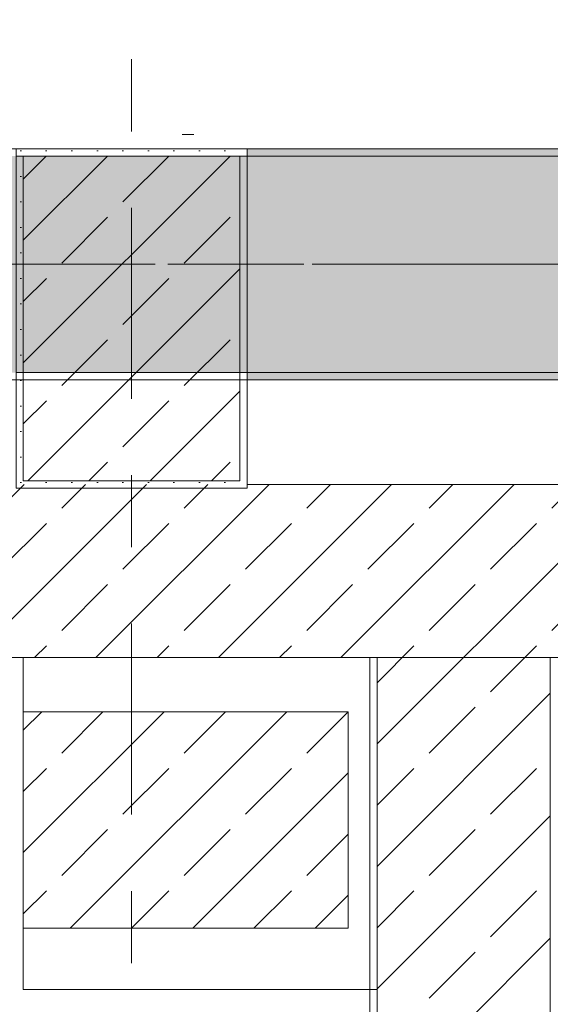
# Model space of a CAD drawing. Header units: metres. Extents: x -3.6 to 84.5, y -11 to 16.8.
# Tile 357 of 656: x 54.4 to 55.1, y -0.5 to 0.9. Entities that reach past the tile are written whole.
import ezdxf

# ---------------------------------------------------------------- set-up
doc = ezdxf.new("R2010")
doc.units = ezdxf.units.M
doc.header["$MEASUREMENT"] = 0
doc.linetypes.add('Achse', pattern=[0.2, 0.1, -0.05, 0, -0.05])
doc.linetypes.add('Strichlinie doppelt', pattern=[0.546806, 0.264583, -0.105833, 0.070556, -0.105833])
for name, color, linetype in [('301 - Elemente.Linie', 7, 'Continuous'), ('302 - Elemente.Schraffur', 7, 'Continuous'), ('451 - Universal.Achsen Raster', 7, 'Continuous'), ('605 - Struktur.Wand Innen', 7, 'Continuous'), ('607 - Struktur.Stütze', 7, 'Continuous'), ('608 - Struktur.Träger', 7, 'Continuous')]:
    doc.layers.add(name, color=color, linetype=linetype)
pattern_1 = [(45, (0, 0), (-0.08485281, 0.08485281), []), (45, (-0.04243, 0.04243), (-0.08485281, 0.08485281), [0.09, -0.03])]
pattern_2 = [(45, (0, 0), (-0.01767767, 0.01767767), [0, -0.025])]

msp = doc.modelspace()

# ---------------------------------------------------------------- hatches: boundary and pattern name
at = {"layer": '302 - Elemente.Schraffur', "linetype": 'Continuous', "lineweight": 5}
h = msp.add_hatch(dxfattribs=at)
h.set_pattern_fill('Beton__Stahlbeton_0001', style=0, pattern_type=2)
h.set_pattern_definition(pattern_1)
h.paths.add_polyline_path([(53.945, 0.155), (53.85, 0.155), (53.85, 0.005), (54.87, 0.005), (54.87, -1.6589), (55.11, -1.6589), (55.11, 0.005), (55.21, 0.005), (55.21, 0.13), (55.17, 0.13), (55.17, 0.245), (53.945, 0.245)])
h = msp.add_hatch(dxfattribs=at)
h.set_pattern_fill('Gips_0001', style=0, pattern_type=2)
h.set_pattern_definition(pattern_2)
h.paths.add_polyline_path([(54.86, -1.6589), (54.87, -1.6589), (54.87, 0.005), (54.86, 0.005)])
at = {"layer": '607 - Struktur.Stütze', "linetype": 'Continuous', "lineweight": 0, "true_color": 0x000000}
h = msp.add_hatch(dxfattribs=at)
h.set_pattern_fill('Gips_0001', color=18, style=0, pattern_type=2)
h.set_pattern_definition(pattern_2)
h.paths.add_polyline_path([(54.37, 0.71), (54.37, 0.24), (54.69, 0.24), (54.69, 0.71)])
h.paths.add_polyline_path([(54.38, 0.25), (54.38, 0.7), (54.68, 0.7), (54.68, 0.25)], flags=0)
h = msp.add_hatch(dxfattribs=at)
h.set_pattern_fill('Beton__Stahlbeton_0001', color=18, style=0, pattern_type=2)
h.set_pattern_definition(pattern_1)
h.paths.add_polyline_path([(54.38, 0.25), (54.68, 0.25), (54.68, 0.7), (54.38, 0.7)])
h = msp.add_hatch(dxfattribs=at)
h.set_pattern_fill('Beton__Stahlbeton_0001', color=18, style=0, pattern_type=2)
h.set_pattern_definition(pattern_1)
h.paths.add_polyline_path([(54.83, -0.37), (54.83, -0.07), (54.38, -0.07), (54.38, -0.37)])
at = {"layer": '608 - Struktur.Träger', "linetype": 'Continuous', "lineweight": 0, "true_color": 0x000000}
h = msp.add_hatch(dxfattribs=at)
h.set_pattern_fill('Gips_0001', color=18, style=0, pattern_type=2)
h.set_pattern_definition(pattern_2)
h.paths.add_polyline_path([(54.69, 0.71), (54.69, 0.7), (57.97, 0.7), (57.97, 0.71)])
h = msp.add_hatch(dxfattribs=at)
h.set_pattern_fill('Beton__Stahlbeton_0001', color=18, style=0, pattern_type=2)
h.set_pattern_definition(pattern_1)
h.paths.add_polyline_path([(0.69, 0.7), (0.38, 0.7), (0.38, 0.4), (0.69, 0.4), (3.97, 0.4), (4.29, 0.4), (7.57, 0.4), (7.89, 0.4), (11.17, 0.4), (11.49, 0.4), (14.77, 0.4), (15.09, 0.4), (18.37, 0.4), (18.69, 0.4), (21.97, 0.4), (22.29, 0.4), (25.57, 0.4), (25.89, 0.4), (29.17, 0.4), (29.49, 0.4), (32.77, 0.4), (33.09, 0.4), (36.37, 0.4), (36.69, 0.4), (39.97, 0.4), (40.29, 0.4), (43.57, 0.4), (43.89, 0.4), (47.17, 0.4), (47.49, 0.4), (50.77, 0.4), (51.09, 0.4), (51.8, 0.4), (51.97, 0.4), (54.37, 0.4), (54.69, 0.4), (57.97, 0.4), (58.29, 0.4), (61.57, 0.4), (61.88, 0.4), (61.88, 0.7), (61.57, 0.7), (58.29, 0.7), (57.97, 0.7), (54.69, 0.7), (54.37, 0.7), (51.97, 0.7), (51.8, 0.7), (51.09, 0.7), (50.77, 0.7), (47.49, 0.7), (47.17, 0.7), (43.89, 0.7), (43.57, 0.7), (40.29, 0.7), (39.935, 0.7), (36.69, 0.7), (36.37, 0.7), (33.09, 0.7), (32.77, 0.7), (29.49, 0.7), (29.17, 0.7), (25.89, 0.7), (25.57, 0.7), (22.29, 0.7), (21.97, 0.7), (18.69, 0.7), (18.37, 0.7), (15.09, 0.7), (14.77, 0.7), (11.49, 0.7), (11.17, 0.7), (7.89, 0.7), (7.57, 0.7), (4.29, 0.7), (3.97, 0.7)])
h = msp.add_hatch(dxfattribs=at)
h.set_pattern_fill('Gips_0001', color=18, style=0, pattern_type=2)
h.set_pattern_definition(pattern_2)
h.paths.add_polyline_path([(54.69, 0.4), (54.69, 0.39), (57.97, 0.39), (57.97, 0.4)])

# ---------------------------------------------------------------- linework, layer by layer
at = {"layer": '301 - Elemente.Linie', "color": 7, "linetype": 'Continuous', "lineweight": 18}
for p, q in [((54.69, 0.245), (55.17, 0.245)), ((53.85, 0.005), (54.86, 0.005)), ((54.86, 0.005), (54.86, -1.6589)), ((54.86, 0.005), (55.21, 0.005))]:
    msp.add_line(p, q, dxfattribs=at)
at = {"layer": '301 - Elemente.Linie', "color": 7, "linetype": 'Continuous', "lineweight": 18, "flags": 128}
msp.add_lwpolyline([(54.6, 0.73), (54.6163, 0.73)], dxfattribs=at)
at = {"layer": '301 - Elemente.Linie', "color": 7, "linetype": 'Continuous', "lineweight": 18}
msp.add_lwpolyline([(55.11, -3.15), (55.11, 0.005)], dxfattribs=at)
at = {"layer": '302 - Elemente.Schraffur', "color": 7, "linetype": 'Continuous', "lineweight": 5, "flags": 128}
msp.add_lwpolyline([(54.86, -1.6589), (54.87, -1.6589), (54.87, 0.005), (54.86, 0.005)], close=True, dxfattribs=at)
at = {"layer": '451 - Universal.Achsen Raster', "color": 160, "linetype": 'Strichlinie doppelt', "lineweight": 9, "true_color": 0x3232ff}
for p, q in [((54.53, -10.585), (54.53, 16.355)), ((64.935, 0.55), (-3.175, 0.55))]:
    msp.add_line(p, q, dxfattribs=at)
at = {"layer": '605 - Struktur.Wand Innen', "color": 7, "linetype": 'Continuous', "lineweight": 18, "flags": 128}
for points in [[(54.87, 0.005), (54.38, 0.005)], [(54.38, 0.005), (54.38, -0.07)], [(54.87, -0.455), (54.87, 0.005)], [(54.38, -0.37), (54.38, -0.455)], [(54.38, -0.455), (54.87, -0.455)]]:
    msp.add_lwpolyline(points, dxfattribs=at)
at = {"layer": '607 - Struktur.Stütze', "color": 7, "linetype": 'Continuous', "lineweight": 5, "flags": 128}
msp.add_lwpolyline([(54.37, 0.71), (54.37, 0.24), (54.69, 0.24), (54.69, 0.71)], close=True, dxfattribs=at)
at = {"layer": '607 - Struktur.Stütze', "color": 7, "linetype": 'Continuous', "lineweight": 13, "flags": 128}
for points in [[(54.38, 0.25), (54.68, 0.25), (54.68, 0.7), (54.38, 0.7)], [(54.83, -0.37), (54.83, -0.07), (54.38, -0.07), (54.38, -0.37)]]:
    msp.add_lwpolyline(points, close=True, dxfattribs=at)
at = {"layer": '608 - Struktur.Träger', "color": 7, "linetype": 'Continuous', "lineweight": 13}
for p, q in [((0.38, 0.71), (61.88, 0.71)), ((54.69, 0.7), (54.37, 0.7)), ((57.97, 0.7), (54.69, 0.7)), ((0.38, 0.39), (61.88, 0.39))]:
    msp.add_line(p, q, dxfattribs=at)
at = {"layer": '608 - Struktur.Träger', "color": 7, "linetype": 'Continuous', "lineweight": 5}
for p, q in [((54.69, 0.71), (54.69, 0.7)), ((57.97, 0.71), (54.69, 0.71)), ((54.69, 0.4), (54.69, 0.39)), ((57.97, 0.39), (54.69, 0.39))]:
    msp.add_line(p, q, dxfattribs=at)
at = {"layer": '608 - Struktur.Träger', "color": 7, "linetype": 'Achse', "lineweight": 9}
msp.add_line((0.38, 0.55), (61.88, 0.55), dxfattribs=at)
at = {"layer": '608 - Struktur.Träger', "color": 7, "linetype": 'Continuous', "lineweight": 13, "flags": 128}
msp.add_lwpolyline([(61.88, 0.4), (61.57, 0.4), (58.29, 0.4), (57.97, 0.4), (54.69, 0.4), (54.37, 0.4)], dxfattribs=at)

doc.saveas('drawing.dxf')
